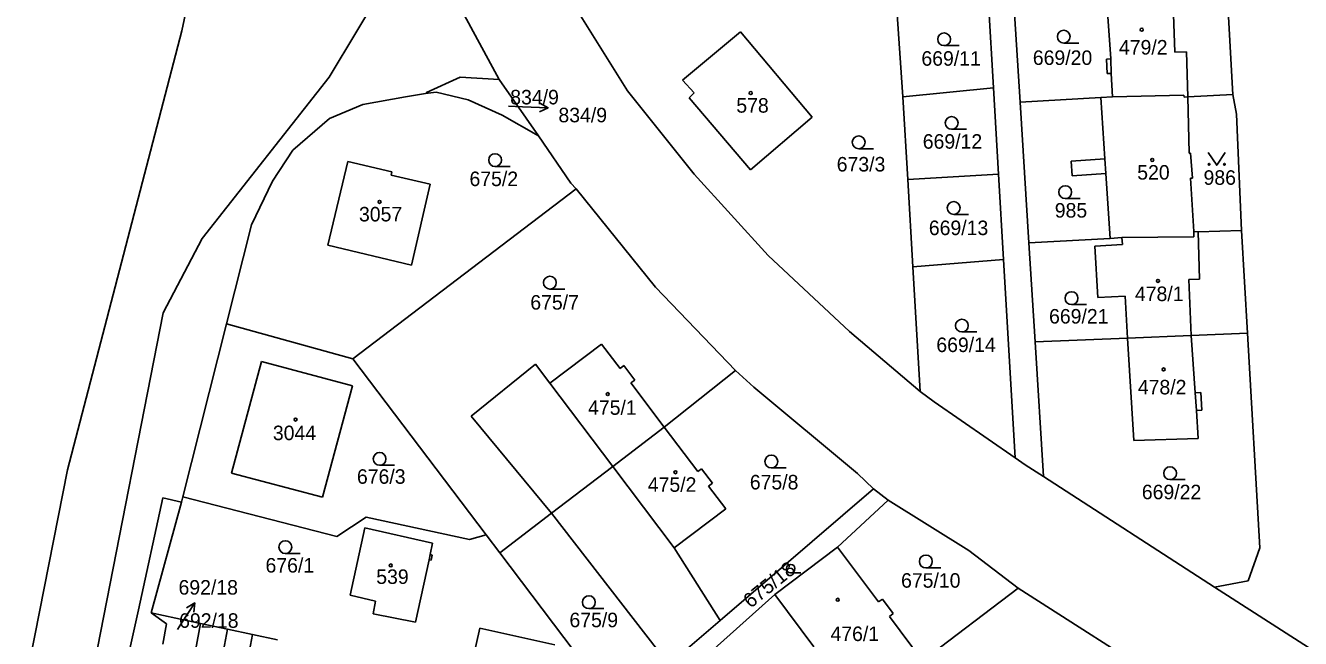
# Model space of a CAD drawing. Extents: x -735249 to -729401, y -1124843 to -1121828.
# Drawn here: x -734467.2 to -734318, y -1123607.9 to -1123536.1 of the extents above; entities that cross this region are included whole.
import ezdxf

# ---------------------------------------------------------------- set-up
doc = ezdxf.new("R2010")
doc.units = 0
for name, color, linetype in [('Vrstva 1', 7, 'Continuous'), ('Vrstva 16', 7, 'Continuous'), ('Vrstva 18', 7, 'Continuous'), ('Vrstva 19', 7, 'Continuous'), ('Vrstva 25', 7, 'Continuous'), ('Vrstva 4', 7, 'Continuous')]:
    doc.layers.add(name, color=color, linetype=linetype)

msp = doc.modelspace()

# ---------------------------------------------------------------- linework, layer by layer
at = {"layer": 'Vrstva 1'}
for points in [[(-734443.64, -1123511.81), (-734448.91, -1123536.71)], [(-734431.69, -1123542.17), (-734425.21, -1123531.33)], [(-734418.39, -1123530.14), (-734411.79, -1123542.41)], [(-734403.57, -1123532.79), (-734396.77, -1123543.76)], [(-734340.69, -1123532.83), (-734340.19, -1123540.02)], [(-734325.9, -1123544.19), (-734326.56, -1123532.25)], [(-734365.23, -1123534.21), (-734364.53, -1123544.47)], [(-734354.51, -1123533.48), (-734353.94, -1123543.41)], [(-734351.53, -1123533.49), (-734350.82, -1123545.07)], [(-734448.91, -1123536.71), (-734462.29, -1123588.13)], [(-734390.3, -1123542.5), (-734383.53, -1123536.85)], [(-734383.53, -1123536.85), (-734375.15, -1123546.84)], [(-734340.19, -1123540.02), (-734340.68, -1123540.03)], [(-734340.68, -1123540.03), (-734340.62, -1123541.73)], [(-734340.62, -1123541.73), (-734340.15, -1123541.72)], [(-734340.15, -1123541.72), (-734339.99, -1123544.44)], [(-734446.52, -1123561.05), (-734431.69, -1123542.17)], [(-734416.35, -1123542.14), (-734420.29, -1123543.95)], [(-734411.79, -1123542.41), (-734416.35, -1123542.14)], [(-734407.17, -1123549.01), (-734411.79, -1123542.41)], [(-734388.94, -1123543.97), (-734390.3, -1123542.5)], [(-734364.53, -1123544.47), (-734353.94, -1123543.41)], [(-734353.94, -1123543.41), (-734353.34, -1123553.51)], [(-734422.73, -1123544.45), (-734427.75, -1123545.34)], [(-734420.4, -1123544.08), (-734422.73, -1123544.45)], [(-734419.16, -1123543.89), (-734420.4, -1123544.08)], [(-734420.29, -1123543.95), (-734420.4, -1123544.08)], [(-734415.39, -1123544.8), (-734419.16, -1123543.89)], [(-734411.44, -1123546.6), (-734415.39, -1123544.8)], [(-734396.77, -1123543.76), (-734388.96, -1123553.52)], [(-734389.54, -1123544.59), (-734388.94, -1123543.97)], [(-734382.36, -1123553.02), (-734389.54, -1123544.59)], [(-734364.53, -1123544.47), (-734363.96, -1123554.14)], [(-734350.82, -1123545.07), (-734341.37, -1123544.52)], [(-734341.37, -1123544.52), (-734339.99, -1123544.44)], [(-734341.37, -1123544.52), (-734340.89, -1123551.72)], [(-734339.99, -1123544.44), (-734331.63, -1123544.27)], [(-734331.63, -1123544.27), (-734331.62, -1123544.49)], [(-734331.62, -1123544.49), (-734331.17, -1123544.47)], [(-734331.17, -1123544.47), (-734325.9, -1123544.19)], [(-734331.03, -1123551.05), (-734331.17, -1123544.47)], [(-734325.47, -1123546.48), (-734325.9, -1123544.19)], [(-734427.75, -1123545.34), (-734431.64, -1123546.98)], [(-734350.82, -1123545.07), (-734349.79, -1123561.57)], [(-734324.91, -1123560.11), (-734325.47, -1123546.48)], [(-734431.64, -1123546.98), (-734435.93, -1123550.72)], [(-734407.17, -1123549.01), (-734411.44, -1123546.6)], [(-734375.15, -1123546.84), (-734382.36, -1123553.02)], [(-734403.39, -1123554.57), (-734407.17, -1123549.01)], [(-734435.93, -1123550.72), (-734438.29, -1123554.34)], [(-734429.49, -1123552.02), (-734431.84, -1123561.84)], [(-734424.32, -1123553.25), (-734429.49, -1123552.02)], [(-734340.89, -1123551.72), (-734340.77, -1123553.45)], [(-734330.86, -1123551.04), (-734331.03, -1123551.05)], [(-734330.65, -1123553.97), (-734330.86, -1123551.04)], [(-734424.41, -1123553.62), (-734424.32, -1123553.25)], [(-734419.85, -1123554.69), (-734424.41, -1123553.62)], [(-734388.96, -1123553.52), (-734380.29, -1123563.03)], [(-734353.34, -1123553.51), (-734363.96, -1123554.14)], [(-734353.34, -1123553.51), (-734352.75, -1123563.51)], [(-734340.77, -1123553.45), (-734340.26, -1123561.03)], [(-734330.86, -1123553.98), (-734330.65, -1123553.97)], [(-734330.49, -1123560.24), (-734330.86, -1123553.98)], [(-734438.29, -1123554.34), (-734440.77, -1123559.44)], [(-734402.78, -1123555.23), (-734428.9, -1123575.14)], [(-734422.03, -1123564.19), (-734419.85, -1123554.69)], [(-734402.78, -1123555.23), (-734403.39, -1123554.57)], [(-734393.47, -1123566.76), (-734402.78, -1123555.23)], [(-734363.96, -1123554.14), (-734363.36, -1123564.36)], [(-734440.77, -1123559.44), (-734443.68, -1123571.06)], [(-734451.09, -1123569.74), (-734446.52, -1123561.05)], [(-734349.79, -1123561.57), (-734340.26, -1123561.03)], [(-734340.26, -1123561.03), (-734338.89, -1123560.95)], [(-734338.89, -1123560.95), (-734330.47, -1123560.85)], [(-734338.84, -1123561.77), (-734338.89, -1123560.95)], [(-734330.47, -1123560.85), (-734330.49, -1123560.24)], [(-734330.49, -1123560.24), (-734329.97, -1123560.25)], [(-734329.97, -1123560.25), (-734324.91, -1123560.11)], [(-734324.2, -1123572.13), (-734324.91, -1123560.11)], [(-734431.84, -1123561.84), (-734422.03, -1123564.19)], [(-734349.79, -1123561.57), (-734349.06, -1123573.17)], [(-734342.07, -1123561.96), (-734338.84, -1123561.77)], [(-734341.7, -1123567.97), (-734342.07, -1123561.96)], [(-734380.29, -1123563.03), (-734370.79, -1123571.95)], [(-734363.36, -1123564.36), (-734352.75, -1123563.51)], [(-734363.36, -1123564.36), (-734362.51, -1123578.96)], [(-734352.75, -1123563.51), (-734351.38, -1123586.74)], [(-734384.12, -1123576.52), (-734393.47, -1123566.76)], [(-734338.5, -1123567.79), (-734341.7, -1123567.97)], [(-734338.22, -1123572.72), (-734338.5, -1123567.79)], [(-734466.48, -1123648.3), (-734451.09, -1123569.74)], [(-734443.68, -1123571.06), (-734448.8, -1123591.31)], [(-734443.68, -1123571.06), (-734428.9, -1123575.14)], [(-734370.79, -1123571.95), (-734362.51, -1123578.96)], [(-734338.22, -1123572.72), (-734349.06, -1123573.17)], [(-734349.06, -1123573.17), (-734348.07, -1123588.94)], [(-734330.79, -1123572.41), (-734338.22, -1123572.72)], [(-734337.49, -1123584.72), (-734338.22, -1123572.72)], [(-734324.2, -1123572.13), (-734330.79, -1123572.41)], [(-734330.79, -1123572.41), (-734330.32, -1123579.12)], [(-734322.77, -1123597.29), (-734324.2, -1123572.13)], [(-734399.78, -1123573.42), (-734405.85, -1123577.99)], [(-734397.63, -1123576.27), (-734399.78, -1123573.42)], [(-734443.09, -1123588.52), (-734439.59, -1123575.46)], [(-734439.59, -1123575.46), (-734428.95, -1123578.32)], [(-734428.9, -1123575.14), (-734413.3, -1123595.76)], [(-734407.53, -1123575.76), (-734415.07, -1123581.84)], [(-734405.85, -1123577.99), (-734407.53, -1123575.76)], [(-734397.19, -1123575.94), (-734397.63, -1123576.27)], [(-734395.91, -1123577.64), (-734397.19, -1123575.94)], [(-734396.35, -1123577.97), (-734395.91, -1123577.64)], [(-734392.45, -1123583.15), (-734384.12, -1123576.52)], [(-734381.97, -1123578.47), (-734384.12, -1123576.52)], [(-734428.95, -1123578.32), (-734432.47, -1123591.36)], [(-734392.45, -1123583.15), (-734396.35, -1123577.97)], [(-734369.82, -1123588.58), (-734381.97, -1123578.47)], [(-734362.51, -1123578.96), (-734360.86, -1123580.17)], [(-734330.32, -1123579.12), (-734329.64, -1123579.1)], [(-734329.64, -1123579.1), (-734329.55, -1123581.16)], [(-734360.86, -1123580.17), (-734351.38, -1123586.74)], [(-734415.07, -1123581.84), (-734405.64, -1123593.23)], [(-734329.55, -1123581.16), (-734330.17, -1123581.2)], [(-734330.17, -1123581.2), (-734329.97, -1123584.46)], [(-734398.48, -1123587.77), (-734392.45, -1123583.15)], [(-734388.53, -1123588.35), (-734392.45, -1123583.15)], [(-734329.97, -1123584.46), (-734337.49, -1123584.72)], [(-734351.38, -1123586.74), (-734350.23, -1123587.54)], [(-734462.29, -1123588.13), (-734467.21, -1123613.09)], [(-734405.64, -1123593.23), (-734398.48, -1123587.77)], [(-734388.09, -1123588.02), (-734388.53, -1123588.35)], [(-734386.82, -1123589.71), (-734388.09, -1123588.02)], [(-734350.23, -1123587.54), (-734348.07, -1123588.94)], [(-734432.47, -1123591.36), (-734443.09, -1123588.52)], [(-734387.26, -1123590.04), (-734386.82, -1123589.71)], [(-734367.96, -1123590.37), (-734369.82, -1123588.58)], [(-734348.07, -1123588.94), (-734328.07, -1123601.9)], [(-734385.24, -1123592.72), (-734387.26, -1123590.04)], [(-734367.96, -1123590.37), (-734385.93, -1123605.8)], [(-734366.24, -1123591.68), (-734367.96, -1123590.37)], [(-734451.14, -1123591.43), (-734453.98, -1123604.55)], [(-734452.52, -1123604.89), (-734448.97, -1123591.93)], [(-734451.14, -1123591.43), (-734448.97, -1123591.93)], [(-734448.97, -1123591.93), (-734448.8, -1123591.31)], [(-734448.8, -1123591.31), (-734430.79, -1123595.96)], [(-734391.31, -1123597.29), (-734385.24, -1123592.72)], [(-734372.17, -1123597.19), (-734366.24, -1123591.68)], [(-734356.79, -1123597.6), (-734366.24, -1123591.68)], [(-734430.79, -1123595.96), (-734427.33, -1123593.67)], [(-734427.33, -1123593.67), (-734415.25, -1123596.29)], [(-734411.71, -1123597.86), (-734405.64, -1123593.23)], [(-734405.64, -1123593.23), (-734391.93, -1123610.94)], [(-734429.23, -1123602.84), (-734427.5, -1123594.92)], [(-734427.5, -1123594.92), (-734419.56, -1123596.74)], [(-734415.25, -1123596.29), (-734413.3, -1123595.76)], [(-734413.3, -1123595.76), (-734411.71, -1123597.86)], [(-734419.56, -1123596.74), (-734419.85, -1123598.08)], [(-734379.53, -1123602.76), (-734372.17, -1123597.19)], [(-734372.17, -1123597.19), (-734367.37, -1123603.62)], [(-734419.98, -1123598.68), (-734421.58, -1123606)], [(-734419.74, -1123598.73), (-734419.98, -1123598.68)], [(-734419.85, -1123598.08), (-734419.6, -1123598.13)], [(-734419.6, -1123598.13), (-734419.74, -1123598.73)], [(-734411.71, -1123597.86), (-734397.92, -1123616.09)], [(-734385.93, -1123605.8), (-734391.31, -1123597.29)], [(-734351.05, -1123602.02), (-734356.79, -1123597.6)], [(-734324.11, -1123601.16), (-734322.77, -1123597.29)], [(-734328.07, -1123601.9), (-734324.11, -1123601.16)], [(-734426.23, -1123603.52), (-734429.23, -1123602.84)], [(-734388.08, -1123610.43), (-734379.53, -1123602.76)], [(-734374.96, -1123608.88), (-734379.53, -1123602.76)], [(-734362.22, -1123610.52), (-734351.05, -1123602.02)], [(-734332.98, -1123613.55), (-734351.05, -1123602.02)], [(-734328.07, -1123601.9), (-734302.47, -1123618.32)], [(-734453.98, -1123604.55), (-734458.36, -1123624.28)], [(-734426.51, -1123605.03), (-734426.23, -1123603.52)], [(-734367.37, -1123603.62), (-734366.93, -1123603.29)], [(-734366.93, -1123603.29), (-734365.66, -1123604.99)], [(-734446.72, -1123606.14), (-734452.52, -1123604.89)], [(-734452.52, -1123604.89), (-734450.72, -1123606.17)], [(-734450.72, -1123606.17), (-734451.13, -1123608.55)], [(-734446.72, -1123606.14), (-734447.3, -1123609.32)], [(-734443.57, -1123606.82), (-734446.72, -1123606.14)], [(-734421.58, -1123606), (-734426.51, -1123605.03)], [(-734385.93, -1123605.8), (-734391.93, -1123610.94)], [(-734365.66, -1123604.99), (-734366.1, -1123605.32)], [(-734366.1, -1123605.32), (-734362.22, -1123610.52)], [(-734443.57, -1123606.82), (-734444.17, -1123609.95)], [(-734440.63, -1123607.45), (-734443.57, -1123606.82)], [(-734441.22, -1123610.54), (-734440.63, -1123607.45)], [(-734437.73, -1123608.07), (-734440.63, -1123607.45)], [(-734415.24, -1123612.06), (-734414.05, -1123606.69)], [(-734414.05, -1123606.69), (-734405.27, -1123608.63)]]:
    msp.add_lwpolyline(points, dxfattribs=at)
at = {"layer": 'Vrstva 16'}
for points in [[(-734410.68, -1123545.54), (-734409.04, -1123545.61)], [(-734449.43, -1123606.85), (-734449.03, -1123606.24)]]:
    msp.add_lwpolyline(points, dxfattribs=at)
at = {"layer": 'Vrstva 25'}
for points in [[(-734359.7, -1123538.46), (-734357.95, -1123538.46)], [(-734345.7, -1123538.15), (-734343.95, -1123538.15)], [(-734409.04, -1123545.61), (-734406.043, -1123545.74)], [(-734407.021, -1123545.198), (-734406.043, -1123545.74), (-734407.064, -1123546.196)], [(-734358.82, -1123548.26), (-734357.07, -1123548.26)], [(-734369.7, -1123550.53), (-734367.95, -1123550.53)], [(-734328.79, -1123550.96), (-734327.79, -1123552.46), (-734326.79, -1123550.96)], [(-734412.25, -1123552.62), (-734410.5, -1123552.62)], [(-734345.53, -1123556.37), (-734343.78, -1123556.37)], [(-734358.58, -1123558.22), (-734356.83, -1123558.22)], [(-734405.84, -1123566.97), (-734404.09, -1123566.97)], [(-734344.79, -1123568.79), (-734343.04, -1123568.79)], [(-734357.62, -1123572), (-734355.87, -1123572)], [(-734425.77, -1123587.61), (-734424.02, -1123587.61)], [(-734379.93, -1123587.92), (-734378.18, -1123587.92)], [(-734333.25, -1123589.29), (-734331.5, -1123589.29)], [(-734436.8, -1123597.95), (-734435.05, -1123597.95)], [(-734377.66, -1123600.22), (-734376.487, -1123600.22)], [(-734361.84, -1123599.63), (-734360.09, -1123599.63)], [(-734449.03, -1123606.24), (-734447.397, -1123603.724)], [(-734448.361, -1123604.291), (-734447.397, -1123603.724), (-734447.522, -1123604.835)], [(-734401.28, -1123604.4), (-734399.53, -1123604.4)]]:
    msp.add_lwpolyline(points, dxfattribs=at)
for centre, radius in [((-734359.7, -1123537.71), 0.75), ((-734345.7, -1123537.4), 0.75), ((-734336.58, -1123536.59), 0.175), ((-734382.34, -1123544.01), 0.175), ((-734358.82, -1123547.51), 0.75), ((-734369.7, -1123549.78), 0.75), ((-734412.25, -1123551.87), 0.75), ((-734335.34, -1123551.85), 0.175), ((-734328.69, -1123552.36), 0.1), ((-734326.89, -1123552.36), 0.1), ((-734345.53, -1123555.62), 0.75), ((-734425.77, -1123556.76), 0.175), ((-734358.58, -1123557.47), 0.75), ((-734405.84, -1123566.22), 0.75), ((-734334.67, -1123566.02), 0.175), ((-734344.79, -1123568.04), 0.75), ((-734357.62, -1123571.25), 0.75), ((-734334.01, -1123576.39), 0.175), ((-734399.07, -1123579.27), 0.175), ((-734435.61, -1123582.26), 0.175), ((-734425.77, -1123586.86), 0.75), ((-734379.93, -1123587.17), 0.75), ((-734391.14, -1123588.42), 0.175), ((-734333.25, -1123588.54), 0.75), ((-734436.8, -1123597.2), 0.75), ((-734361.84, -1123598.88), 0.75), ((-734424.46, -1123599.34), 0.175), ((-734377.66, -1123599.718), 0.503), ((-734401.28, -1123603.65), 0.75), ((-734372.15, -1123603.37), 0.175)]:
    msp.add_circle(centre, radius, dxfattribs=at)
at = {"layer": 'Vrstva 4'}
for points in [[(-734332.92, -1123532.59), (-734332.7, -1123539.24)], [(-734340.19, -1123540.02), (-734340.15, -1123541.72)], [(-734332.7, -1123539.24), (-734331.32, -1123539.2)], [(-734331.32, -1123539.2), (-734331.17, -1123544.47)], [(-734340.89, -1123551.72), (-734344.82, -1123552)], [(-734344.82, -1123552), (-734344.7, -1123553.7)], [(-734344.7, -1123553.7), (-734340.77, -1123553.45)], [(-734329.97, -1123560.25), (-734329.82, -1123565.81)], [(-734331.07, -1123565.86), (-734329.82, -1123565.81)], [(-734331.07, -1123565.86), (-734330.79, -1123572.41)], [(-734405.85, -1123577.99), (-734398.48, -1123587.77)], [(-734330.32, -1123579.12), (-734330.17, -1123581.2)], [(-734391.31, -1123597.29), (-734398.48, -1123587.77)], [(-734419.85, -1123598.08), (-734419.98, -1123598.68)]]:
    msp.add_lwpolyline(points, dxfattribs=at)

# ---------------------------------------------------------------- texts
at = {"layer": 'Vrstva 16'}
for s, p in [('834/9', (-734404.84, -1123547.44)), ('692/18', (-734449.3, -1123602.76))]:
    msp.add_text(s, height=1.7, dxfattribs=at).set_placement(p)
at = {"layer": 'Vrstva 18'}
for s, p in [('669/11', (-734362.36, -1123540.81)), ('669/20', (-734349.32, -1123540.72)), ('834/9', (-734410.48, -1123545.34)), ('669/12', (-734362.2, -1123550.53)), ('673/3', (-734372.27, -1123553.2)), ('675/2', (-734415.25, -1123554.91)), ('986', (-734329.34, -1123554.76)), ('985', (-734346.75, -1123558.6)), ('669/13', (-734361.49, -1123560.65)), ('675/7', (-734408.13, -1123569.38)), ('669/21', (-734347.42, -1123571.01)), ('669/14', (-734360.61, -1123574.35)), ('676/3', (-734428.42, -1123589.78)), ('675/8', (-734382.44, -1123590.44)), ('669/22', (-734336.56, -1123591.59)), ('676/1', (-734439.12, -1123600.18)), ('675/10', (-734364.74, -1123601.95)), ('692/18', (-734449.23, -1123606.65)), ('675/9', (-734403.55, -1123606.58))]:
    msp.add_text(s, height=1.7, dxfattribs=at).set_placement(p)
msp.add_text('675/18', height=1.7, rotation=38.80031, dxfattribs=at).set_placement((-734382.35, -1123604.429))
at = {"layer": 'Vrstva 19'}
for s, p in [('479/2', (-734339.24, -1123539.5)), ('578', (-734384.02, -1123546.31)), ('520', (-734337.1, -1123554.15)), ('3057', (-734428.18, -1123559.05)), ('478/1', (-734337.37, -1123568.38)), ('478/2', (-734337.03, -1123579.31)), ('475/1', (-734401.37, -1123581.7)), ('3044', (-734438.26, -1123584.67)), ('475/2', (-734394.38, -1123590.72)), ('539', (-734426.16, -1123601.51)), ('476/1', (-734373, -1123608.2))]:
    msp.add_text(s, height=1.7, dxfattribs=at).set_placement(p)

doc.saveas('drawing.dxf')
